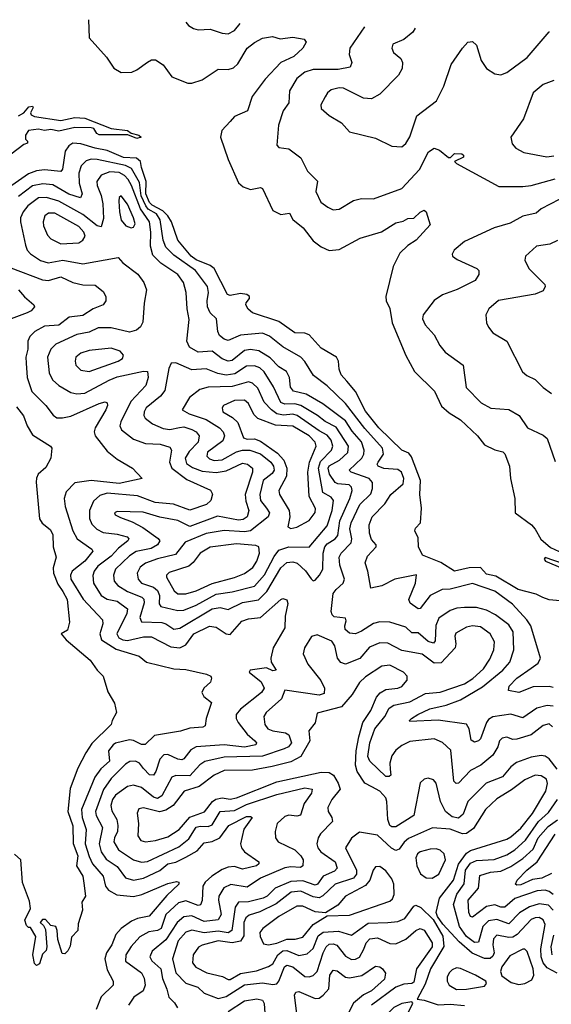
# Model space of a CAD drawing. Extents: x 1552294 to 1694791, y 811929 to 917222.
# Tile 618 of 643: x 1667741 to 1670375, y 909930 to 914807. Entities that reach past the tile are written whole.
import ezdxf

# ---------------------------------------------------------------- set-up
doc = ezdxf.new("R2010")
doc.units = 0

msp = doc.modelspace()

# ---------------------------------------------------------------- linework, layer by layer
at = {"layer": '0CON10XD'}
for points in [[(1668082.1, 914806.7), (1668085, 914717.5), (1668171.7, 914621.7), (1668207.3, 914567.3), (1668245, 914545.6), (1668297.3, 914547.3), (1668322.4, 914557.6), (1668375, 914596.9), (1668395, 914607.1), (1668415, 914608.1), (1668453, 914583), (1668495, 914524.4), (1668575, 914492.5), (1668595, 914492.1), (1668645, 914508.9), (1668725, 914561.1), (1668775, 914559.6), (1668801, 914569), (1668821.5, 914588.5), (1668868.5, 914665), (1668905, 914694.4), (1668945, 914715.6), (1668993.9, 914723.9), (1669032.7, 914712.7), (1669095, 914720.8), (1669150.7, 914710.7), (1669160, 914695), (1669144.2, 914665), (1669100.5, 914625), (1669034.7, 914595.2), (1668957.9, 914512.1), (1668893.8, 914426.2), (1668869.5, 914355), (1668805, 914327.1), (1668785, 914302.5), (1668742.8, 914257.2), (1668736.8, 914225), (1668774.2, 914115), (1668825, 913998.1), (1668848.5, 913978.5), (1668885, 913965.4), (1668935, 913975.5), (1668945, 913970), (1668995, 913861.4), (1669035, 913842.3), (1669078.3, 913848.3), (1669095, 913817.1), (1669146.7, 913775), (1669195, 913712.2), (1669235, 913682.5), (1669275, 913663.2), (1669325, 913668.4), (1669428.1, 913725), (1669533.4, 913756.6), (1669605, 913801.2), (1669641.5, 913808.5), (1669665, 913822), (1669695, 913823.3), (1669725, 913853.5), (1669745, 913862.5), (1669755.8, 913855), (1669775, 913790), (1669705.6, 913715), (1669665, 913688.1), (1669625, 913650), (1669592, 913585), (1669555.5, 913435), (1669557.8, 913415), (1669576, 913376), (1669586.5, 913305), (1669653.9, 913143.9), (1669697.7, 913065), (1669796, 912966), (1669831.7, 912891.7), (1669869.4, 912859.4), (1669925, 912824.4), (1670010, 912745), (1670045, 912701.4), (1670095, 912676), (1670135, 912666), (1670145, 912656.2), (1670167.5, 912595), (1670172.9, 912535), (1670194.1, 912435.9), (1670196.2, 912365), (1670277.5, 912305), (1670295, 912282.5), (1670324, 912234), (1670371.9, 912191.9), (1670415, 912173.3)], [(1668564.3, 914794.2), (1668577.5, 914777.5), (1668602.6, 914762.6), (1668625, 914755.7), (1668685, 914760.6), (1668745, 914740.8), (1668775, 914737.5), (1668805, 914753.1), (1668833.9, 914787.2)], [(1669449.2, 914771.2), (1669376.5, 914665), (1669374.4, 914635), (1669386.9, 914595), (1669378.7, 914571.3), (1669320, 914560), (1669195, 914560.3), (1669155, 914547.1), (1669115, 914515.6), (1669077.5, 914455), (1669075.4, 914395), (1669047.1, 914355), (1669023.5, 914285), (1669015.8, 914185), (1669025, 914174.4), (1669075, 914166.9), (1669135, 914123.3), (1669167, 914057), (1669217.4, 914007.4), (1669209.2, 913955), (1669233.2, 913903.2), (1669267.4, 913877.4), (1669295, 913865.5), (1669325, 913867.8), (1669395, 913911.5), (1669435, 913921.4), (1669495, 913919.2), (1669635, 913971.1), (1669722.8, 914065), (1669767.5, 914152.5), (1669795, 914169.7), (1669821.2, 914161.2), (1669865.3, 914124.7), (1669875.4, 914124.6), (1669895, 914143.5), (1669931.7, 914141.7), (1669940, 914135), (1669939.6, 914125), (1669895.6, 914105), (1669905.5, 914095), (1670115, 913980.8), (1670235, 913980), (1670274.8, 913985.2), (1670395, 914019.1)], [(1669700.7, 914764.6), (1669689.2, 914745), (1669645, 914709.2), (1669590, 914685), (1669586, 914665), (1669594.3, 914645), (1669630, 914615), (1669638.6, 914595), (1669636.7, 914565), (1669618.3, 914531.7), (1669525, 914438.6), (1669485, 914414.5), (1669445, 914418.2), (1669345, 914467.4), (1669325, 914469.2), (1669285, 914459.2), (1669266.7, 914445), (1669254.4, 914425), (1669234.3, 914385), (1669235, 914366.7), (1669275, 914332.5), (1669335.9, 914295.9), (1669375, 914251.1), (1669505, 914220), (1669585, 914179.5), (1669635, 914176.7), (1669655, 914193.1), (1669675, 914225.8), (1669709.4, 914330.6), (1669806.9, 914405), (1669842.1, 914477.9), (1669879.6, 914585), (1669935, 914665.6), (1669962.5, 914695), (1669985, 914698.6), (1670005, 914680), (1670028.7, 914605), (1670054.8, 914564.8), (1670095, 914539.1), (1670125, 914533.8), (1670155, 914545.3), (1670255, 914619.1), (1670365, 914746.1), (1670366.4, 914747.3)], [(1670388.2, 914505), (1670335.4, 914485), (1670284.7, 914445), (1670238.2, 914315), (1670175.6, 914225), (1670181.2, 914191.2), (1670200, 914170), (1670238.5, 914148.5), (1670353.1, 914126.9), (1670388.4, 914131.6)], [(1667735, 914331.1), (1667761.2, 914345), (1667787.5, 914375), (1667805, 914378.8), (1667807.7, 914372.3), (1667794.3, 914345), (1667798.5, 914335), (1667815, 914326.6), (1667945, 914308.1), (1668015, 914321.9), (1668065, 914318.2), (1668195, 914267.3), (1668275, 914258.2), (1668294, 914244), (1668332, 914235), (1668344, 914225), (1668322.5, 914217.5), (1668276.7, 914236.7), (1668135.8, 914235.8), (1668122.9, 914242.9), (1668108.3, 914268.3), (1668095, 914271.4), (1668015, 914272), (1667935, 914254.6), (1667895, 914262.7), (1667865, 914257.1), (1667835, 914264.2), (1667785, 914257.5), (1667770, 914235), (1667770, 914215), (1667780, 914205), (1667780, 914195), (1667761.7, 914188.3), (1667700, 914140)], [(1670418.8, 911928.8), (1670365, 911933.8), (1670333.3, 911945), (1670300.9, 911960.9), (1670210.8, 911985), (1670100.5, 912050.5), (1670055, 912059.7), (1670025, 912094.2), (1669967.9, 912092.1), (1669895, 912076), (1669828.4, 912118.4), (1669737.8, 912155), (1669717.5, 912195), (1669715, 912240), (1669700, 912275), (1669701.7, 912288.3), (1669727.5, 912315), (1669732.7, 912387.3), (1669724.2, 912455), (1669727, 912525), (1669682.2, 912642.2), (1669669.7, 912659.7), (1669635, 912674.1), (1669521, 912785), (1669455, 912868.3), (1669404.9, 912964.9), (1669363, 913017), (1669335, 913046.9), (1669324.8, 913075), (1669321.4, 913115), (1669310.9, 913135), (1669235, 913180), (1669175, 913245.9), (1669155, 913253.6), (1669105, 913255.9), (1669025, 913312.5), (1668894.2, 913355), (1668873.1, 913373.1), (1668862.5, 913395), (1668862.9, 913405), (1668880.8, 913425), (1668880, 913435), (1668867.5, 913445), (1668835, 913451.3), (1668785, 913440.2), (1668771.1, 913445), (1668704.4, 913575), (1668685, 913589.6), (1668615, 913617.4), (1668591.2, 913635), (1668524.6, 913714.6), (1668494.2, 913805), (1668475.8, 913835.8), (1668450.4, 913860.4), (1668397.9, 913887.8), (1668385, 913901.4), (1668367.1, 913945), (1668367.7, 914005), (1668344.6, 914074.5), (1668339.4, 914105), (1668321, 914121), (1668255, 914123.9), (1668175, 914159.1), (1668115, 914170.2), (1668045, 914192.3), (1668005, 914194.4), (1667985, 914182.1), (1667967.1, 914155), (1667953.3, 914066.7), (1667945.2, 914054.8), (1667865, 914062.8), (1667825, 914057.8), (1667785, 914043), (1667685.9, 913974.1)], [(1670385, 911499.3), (1670364.7, 911504.7), (1670285, 911502.7), (1670215, 911473.5), (1670163.3, 911485), (1670167.1, 911505), (1670204.6, 911545), (1670275.5, 911595.5), (1670311, 911619), (1670321.5, 911645), (1670274.1, 911805), (1670254.2, 911835), (1670182.3, 911912.3), (1670095, 911976.7), (1669985, 912013.4), (1669875, 911986.5), (1669834, 911985), (1669775, 911954.7), (1669725, 911890), (1669715, 911888.5), (1669676.5, 911916.5), (1669668.9, 911935), (1669701.8, 912015), (1669706.7, 912056.7), (1669600, 912035), (1669535, 912002), (1669481.1, 911991.1), (1669466.9, 912075), (1669453.2, 912116.8), (1669465, 912150), (1669508, 912195), (1669508, 912205), (1669485, 912231.9), (1669474.2, 912264.2), (1669472.2, 912305), (1669488.4, 912345), (1669550.7, 912409.3), (1669580, 912455), (1669642.1, 912507.9), (1669645.3, 912535), (1669633.6, 912565), (1669615, 912578.7), (1669545, 912584), (1669517.9, 912595), (1669513.2, 912605), (1669517.3, 912615), (1669544.2, 912655), (1669539.2, 912685), (1669451.7, 912781.7), (1669355, 912905.3), (1669265, 912993.5), (1669196.7, 913045), (1669155, 913114.5), (1669135.2, 913135.2), (1669046, 913186), (1668978.5, 913238.5), (1668945, 913253.6), (1668835, 913244.8), (1668775, 913218), (1668755, 913224.6), (1668732.2, 913242.2), (1668722.4, 913262.4), (1668716.9, 913325), (1668685, 913354.6), (1668672.4, 913385), (1668669.8, 913415), (1668677.2, 913455), (1668671.2, 913485), (1668611.8, 913565), (1668505, 913640.2), (1668465, 913680.3), (1668451.6, 913715), (1668437.9, 913815), (1668418.6, 913845), (1668378.5, 913868.5), (1668365.8, 913885), (1668342.8, 913935), (1668335, 914001.1), (1668295, 914069.3), (1668264.9, 914084.9), (1668125, 914114.6), (1668095, 914115.8), (1668071.6, 914108.4), (1668046.8, 914083.2), (1668034.2, 914045.8), (1668036.5, 913996.5), (1668050.4, 913945), (1668042.5, 913925), (1667985, 913942.6), (1667905, 913988.2), (1667856.4, 913993.6), (1667805, 913983.3), (1667735, 913930.7)], [(1670385, 911406), (1670355, 911410.4), (1670303.3, 911396.7), (1670235, 911348.6), (1670175, 911367.5), (1670085, 911354.2), (1670065, 911340.6), (1670055, 911325.4), (1670024.6, 911245), (1670015, 911234.7), (1669995, 911228.8), (1669978.6, 911238.6), (1669969.2, 911295), (1669955, 911316.8), (1669815, 911337.4), (1669675, 911331.2), (1669672.5, 911335), (1669682.9, 911345), (1669714.5, 911365), (1669772.8, 911392.8), (1669855, 911411.9), (1669925, 911437.7), (1670035, 911502.8), (1670134.8, 911585), (1670169.1, 911625), (1670189.1, 911685), (1670186, 911775), (1670165, 911809.1), (1670098.2, 911858.2), (1670055, 911881.4), (1670005, 911894.8), (1669945, 911895.8), (1669907.8, 911892.2), (1669875, 911880.9), (1669817.8, 911842.2), (1669803.1, 911806.9), (1669800, 911730), (1669791.3, 911718.7), (1669765, 911726.7), (1669715, 911770.5), (1669685, 911770), (1669655, 911797.2), (1669575, 911822.2), (1669525, 911824), (1669495, 911816.5), (1669435, 911777.4), (1669405, 911765.3), (1669375, 911768.2), (1669353.8, 911786.2), (1669351.9, 911805), (1669359.5, 911829.5), (1669355, 911841.9), (1669299.8, 911849.8), (1669289.5, 911859.5), (1669285.4, 911875), (1669295.3, 911965), (1669308.8, 911985), (1669344.6, 912015), (1669351.4, 912035), (1669327.2, 912105), (1669324.3, 912145), (1669334.7, 912165), (1669383, 912215), (1669387.3, 912235), (1669376.7, 912285), (1669383.8, 912315), (1669426.9, 912405), (1669481.6, 912458.4), (1669490.2, 912485), (1669489.2, 912515), (1669473.6, 912535), (1669383.6, 912565), (1669374.6, 912575), (1669436.1, 912635), (1669447, 912655), (1669448.9, 912675), (1669435.1, 912715.1), (1669388.2, 912768.2), (1669355, 912820.4), (1669243.4, 912903.4), (1669161.2, 912951.2), (1669097.5, 912967.5), (1669083.6, 912986.4), (1669078.3, 913035), (1669063.7, 913063.7), (1669025, 913086.8), (1668982.5, 913132.5), (1668926.5, 913166.5), (1668885, 913173.1), (1668855, 913169), (1668795, 913119.3), (1668775, 913115.6), (1668745, 913127), (1668695, 913165.7), (1668625, 913160.2), (1668583.3, 913185), (1668570, 913215), (1668581.7, 913321.7), (1668571.4, 913375), (1668566.9, 913455), (1668553.7, 913505), (1668524.7, 913545), (1668440.2, 913600.2), (1668400.5, 913640.5), (1668389.1, 913685), (1668391.7, 913755), (1668383.8, 913805), (1668340.3, 913870.3), (1668295.6, 913985), (1668278.2, 914015), (1668260.4, 914035), (1668235, 914050.3), (1668187.6, 914052.4), (1668145, 914035.9), (1668124.3, 914005), (1668124.8, 913985), (1668145.4, 913935.4), (1668152.8, 913895), (1668157.2, 913822.8), (1668145, 913780.6), (1668125, 913785.9), (1668055, 913842.3), (1667935, 913907.2), (1667875, 913926.3), (1667835, 913924.4), (1667781, 913885), (1667758.8, 913855), (1667745.8, 913825), (1667744.8, 913805), (1667769.6, 913689.6), (1667778.9, 913665), (1667795, 913646.8), (1667845, 913614.1), (1667882, 913602), (1667955, 913615.2), (1668055, 913597.3), (1668228.8, 913628.8), (1668252.1, 913602.1), (1668326.9, 913546.9), (1668357.3, 913505), (1668369.2, 913469.2), (1668357.8, 913402.2), (1668352, 913308), (1668340, 913285), (1668320.9, 913269.1), (1668285, 913259.2), (1668195, 913281.1), (1668129.9, 913280.1), (1668085, 913259.4), (1668025, 913247), (1667920.7, 913199.3), (1667895.3, 913175), (1667878.4, 913135), (1667886.9, 913056.9), (1667903.3, 913023.3), (1667935, 912994.1), (1667995, 912960.8), (1668025, 912952.8), (1668065, 912956.7), (1668185, 913022.1), (1668225, 913037.3), (1668355, 913065.6), (1668374.1, 913064.1), (1668378.7, 913035), (1668366.9, 912995), (1668292.4, 912915), (1668241.9, 912815), (1668237.8, 912795), (1668245.4, 912775), (1668305, 912729.4), (1668365, 912707.6), (1668436.7, 912705), (1668485, 912689.5), (1668493.9, 912673.9), (1668483.7, 912615), (1668495, 912584.7), (1668569.2, 912529.2), (1668687, 912477), (1668696.7, 912456.7), (1668688.2, 912425), (1668667.7, 912405), (1668585, 912377), (1668503, 912407), (1668413.1, 912415), (1668325, 912449), (1668175, 912461.2), (1668139.3, 912450.7), (1668107.6, 912422.4), (1668087.2, 912375), (1668086.6, 912336.6), (1668098.5, 912308.5), (1668123, 912283), (1668155, 912266.8), (1668225, 912259), (1668274.4, 912245), (1668282.7, 912235), (1668277.5, 912225), (1668230.6, 912189.4), (1668195, 912149.8), (1668129.4, 912100.6), (1668110, 912075), (1668103.2, 912053.2), (1668107, 912015), (1668145, 911954.1), (1668175, 911936.5), (1668225, 911926), (1668275, 911888.1), (1668272.2, 911865), (1668222.8, 911765), (1668233.3, 911745), (1668252.5, 911735), (1668275, 911732.4), (1668355, 911749.5), (1668395, 911749.4), (1668490.7, 911700.7), (1668535, 911695.9), (1668565, 911710.8), (1668605, 911764.2), (1668682.2, 911802.2), (1668715, 911798.7), (1668765, 911765.3), (1668785, 911762.3), (1668842, 911828), (1668875, 911839.2), (1668935, 911845.8), (1669035, 911935.6), (1669045, 911939.4), (1669065, 911933.8), (1669070.5, 911915), (1669057.2, 911852.8), (1669055.9, 911795), (1668996.7, 911695), (1668986, 911645), (1668987.5, 911625), (1669011.4, 911585), (1668995, 911582.4), (1668965, 911596.9), (1668882.9, 911585), (1668878.9, 911575), (1668937.2, 911527.2), (1668953.1, 911495), (1668938.8, 911475), (1668835, 911391.3), (1668813.8, 911365), (1668813.8, 911345), (1668824, 911325), (1668868.7, 911268.7), (1668906.7, 911235), (1668914.4, 911225), (1668912, 911215), (1668855, 911204.2), (1668755, 911215.8), (1668615.6, 911204.4), (1668589.4, 911190.6), (1668555, 911146.1), (1668545, 911141.1), (1668525, 911143.4), (1668475, 911167.8), (1668454.8, 911165.2), (1668436.3, 911143.7), (1668416.8, 911083.2), (1668404.7, 911065.3), (1668385, 911066.5), (1668355, 911097.2), (1668335, 911124.2), (1668315, 911133.8), (1668287.4, 911132.6), (1668265, 911118.9), (1668195, 911049.1), (1668156, 910994), (1668116.3, 910885), (1668120.6, 910865), (1668152, 910805), (1668134.5, 910725), (1668145.2, 910685), (1668169.5, 910649.5), (1668225, 910612.8), (1668265, 910556), (1668305, 910545.3), (1668355, 910554.8), (1668435, 910593.3), (1668474.9, 910625.1), (1668515, 910634.5), (1668565, 910657.9), (1668620.7, 910689.3), (1668655, 910730), (1668695, 910736.6), (1668733.5, 910755), (1668776.9, 910815), (1668865, 910860.3), (1668885, 910860.6), (1668892.5, 910855), (1668852.8, 910797.2), (1668836.2, 910725), (1668840.8, 910705), (1668856, 910685), (1668925.6, 910635), (1668925.5, 910625), (1668915.5, 910615), (1668845, 910599.8), (1668805, 910612.1), (1668775, 910609.1), (1668745, 910597.3), (1668694.2, 910565), (1668661, 910535), (1668649.3, 910515), (1668645.6, 910444.4), (1668637.9, 910422.1), (1668625, 910418.7), (1668565, 910442.6), (1668528.3, 910431.7), (1668465.4, 910374.6), (1668441.9, 910305), (1668425, 910295.2), (1668381.4, 910288.6), (1668336.6, 910263.4), (1668293.1, 910216.9), (1668267.5, 910175), (1668265, 910143.6), (1668344.2, 910085), (1668358.7, 910058.7), (1668363.5, 910025), (1668353.7, 909996.3), (1668307.3, 909965), (1668280.8, 909925)], [(1668294.4, 913775.6), (1668305, 913779.4), (1668312.9, 913795), (1668305.4, 913824.6), (1668275, 913892.5), (1668245, 913934), (1668235, 913926.7), (1668232.7, 913907.3), (1668235.3, 913855), (1668245, 913814.2), (1668267.5, 913785), (1668294.4, 913775.6)], [(1670415, 913916.7), (1670325, 913869.1), (1670300.9, 913849.1), (1670235, 913833), (1670171.4, 913798.6), (1670093.1, 913775), (1669945, 913708.9), (1669893.5, 913665), (1669884.2, 913645), (1669886, 913635), (1669908.9, 913618.9), (1670005.8, 913575), (1670015.7, 913565), (1670017.1, 913545), (1669998, 913515), (1669909.7, 913470.3), (1669836.5, 913443.5), (1669794.6, 913415.4), (1669740.8, 913345), (1669737.1, 913325), (1669750, 913295), (1669794.5, 913245), (1669822.6, 913192.6), (1669850.2, 913160.2), (1669938.9, 913095), (1669953.5, 912985), (1670028.7, 912908.7), (1670075, 912882.3), (1670165, 912876.1), (1670216.6, 912846.6), (1670256.7, 912785), (1670335, 912748.7), (1670355, 912732.7), (1670395, 912618)], [(1667945, 913696.6), (1668035, 913702), (1668054.4, 913715), (1668065.4, 913735), (1668060, 913755), (1668035, 913783.1), (1667915, 913847.8), (1667885, 913848.1), (1667866.8, 913835), (1667857.7, 913805), (1667858.9, 913785), (1667879.7, 913739.7), (1667895, 913721.2), (1667945, 913696.6)], [(1670406.5, 913713.5), (1670367.5, 913695), (1670302.5, 913685), (1670247.5, 913635), (1670243.8, 913615), (1670264.4, 913575), (1670343.3, 913495), (1670345.4, 913484.6), (1670335, 913464.3), (1670295, 913446.8), (1670114.1, 913415.9), (1670066, 913375), (1670050.8, 913345), (1670054.2, 913305), (1670063.4, 913283.4), (1670086.2, 913255), (1670155.8, 913215), (1670232.5, 913062.5), (1670253.8, 913043.8), (1670295.8, 913025), (1670334.7, 912984.7), (1670377.1, 912955)], [(1667697, 913577), (1667855, 913519), (1667885, 913515.7), (1667945, 913533.3), (1668005, 913505.8), (1668055, 913492.9), (1668115, 913491.2), (1668155, 913460), (1668168.5, 913435), (1668168.9, 913415), (1668155.8, 913395), (1668105, 913374.8), (1668055, 913341.8), (1667987.2, 913332.8), (1667935, 913293), (1667865, 913288.1), (1667816.9, 913263.1), (1667792.3, 913237.7), (1667782.3, 913215), (1667781.2, 913175), (1667771.4, 913135), (1667774.2, 913105)], [(1667735, 913468.2), (1667765, 913433.3), (1667812, 913395), (1667815.6, 913384.4), (1667798.6, 913365), (1667779.2, 913355), (1667672.5, 913315)], [(1668085, 913064.1), (1668228.6, 913115), (1668250.9, 913129.1), (1668255.6, 913145), (1668238.9, 913165), (1668195, 913180), (1668085, 913168.7), (1668044.3, 913155), (1668020, 913135), (1668015.6, 913115), (1668019.4, 913095), (1668045, 913070.8), (1668085, 913064.1)], [(1667774.2, 913105), (1667779, 913035), (1667801.2, 912965), (1667870.4, 912895), (1667907.4, 912847.4), (1667925, 912835.5), (1667953.9, 912833.9), (1667995, 912842.8), (1668135, 912905.9), (1668165, 912913.3), (1668175, 912909.2), (1668176.9, 912895), (1668168.5, 912875), (1668115.2, 912785), (1668110.3, 912765), (1668114.7, 912745), (1668175, 912670.4), (1668225, 912630), (1668300, 912585), (1668348.8, 912535), (1668235, 912509.7), (1668095, 912524.2), (1668015, 912512.9), (1667972.2, 912467.8), (1667962.4, 912435), (1667966.2, 912395), (1668004.9, 912274.9), (1668025.5, 912235.5), (1668098.6, 912185), (1668103.1, 912175), (1668064.7, 912125), (1668002.1, 912075), (1667993.8, 912055), (1667995.2, 912035), (1668056.5, 911936.5), (1668151.8, 911835), (1668153.1, 911815), (1668139, 911765), (1668147, 911735), (1668219.1, 911689.1), (1668333.8, 911655), (1668370, 911625), (1668505, 911591.8), (1668565, 911587.8), (1668666.2, 911565), (1668688, 911555), (1668692.5, 911545), (1668686.9, 911525), (1668654.4, 911495), (1668644.6, 911475), (1668653.1, 911455), (1668691.4, 911425), (1668664.6, 911345), (1668660, 911310), (1668648.2, 911301.8), (1668585, 911297.8), (1668537.8, 911282.2), (1668409, 911261), (1668363.1, 911216.9), (1668345, 911217.5), (1668305, 911236.7), (1668285, 911239.2), (1668216.5, 911223.5), (1668205, 911215.8), (1668181.1, 911185), (1668186.3, 911135), (1668143.6, 911096.4), (1668113.7, 911055), (1668048.2, 910895), (1668050.8, 910855), (1668070.2, 910795), (1668065.9, 910725), (1668085, 910661.5), (1668102.4, 910625), (1668154.8, 910565), (1668167.1, 910515), (1668181.1, 910495), (1668222, 910472), (1668305, 910463.4), (1668346.6, 910473.4), (1668475, 910528.2), (1668518.6, 910538.6), (1668530, 910535), (1668529.2, 910525), (1668470.4, 910469.6), (1668382.8, 910367.2), (1668325, 910354.3), (1668295, 910341.2), (1668244.8, 910305), (1668217, 910275), (1668197.3, 910225), (1668171.4, 910185), (1668163.3, 910155), (1668175, 910101.4), (1668204.3, 910045), (1668204.5, 910025), (1668145, 909966.1), (1668120.7, 909905)], [(1668505, 911787.8), (1668535, 911793.3), (1668695, 911888.2), (1668735, 911894.8), (1668775, 911885.3), (1668845, 911920.4), (1668925, 911932.7), (1668966.6, 911975), (1669035, 912092.5), (1669065, 912117.8), (1669095, 912121.1), (1669115.5, 912115.5), (1669156.9, 912076.9), (1669185, 912037.1), (1669195, 912028), (1669205, 912030), (1669227.7, 912055), (1669243.3, 912085), (1669245.2, 912165), (1669252.5, 912195), (1669265, 912211.3), (1669304.9, 912235.1), (1669317.4, 912252.6), (1669328.4, 912325), (1669377.7, 912435), (1669389, 912475), (1669385, 912491.1), (1669373.3, 912503.3), (1669317.3, 912507.3), (1669305, 912514.7), (1669276.2, 912555), (1669270, 912585), (1669275, 912596.7), (1669326.7, 912625), (1669367, 912663), (1669371.2, 912695), (1669308.7, 912788.7), (1669255, 912816.5), (1669216.9, 912846.9), (1669135, 912895.8), (1669105, 912903.4), (1669055, 912902.2), (1669035, 912910.4), (1668998.2, 912988.2), (1668952, 913062), (1668931.6, 913081.6), (1668905, 913092), (1668865, 913089.8), (1668807.7, 913052.3), (1668765, 913046.6), (1668723.8, 913053.8), (1668665, 913077.4), (1668595, 913072.8), (1668515, 913107.5), (1668492.5, 913105), (1668480.6, 913079.4), (1668459.9, 912970.1), (1668438.5, 912941.5), (1668368.7, 912885), (1668358.2, 912865), (1668357, 912847), (1668363.4, 912833.4), (1668399.5, 912805), (1668451.9, 912781.9), (1668485, 912776.9), (1668533.9, 912786.1), (1668555, 912789.7), (1668595, 912777.4), (1668615.5, 912765), (1668630, 912745), (1668626.2, 912715), (1668581.5, 912668.5), (1668561.1, 912635), (1668568.3, 912608.3), (1668598.2, 912588.2), (1668645, 912571), (1668715, 912563.2), (1668765, 912572.7), (1668845, 912610.8), (1668870, 912605), (1668895, 912585.6), (1668895.3, 912565), (1668859.4, 912455), (1668862.2, 912422.2), (1668877.2, 912375), (1668868.6, 912345), (1668848.7, 912331.3), (1668825, 912327.6), (1668722, 912348), (1668585, 912296.9), (1668525, 912326), (1668435, 912342.5), (1668352.7, 912367.3), (1668225, 912371.1), (1668212, 912365), (1668214, 912355), (1668241.1, 912341.1), (1668299.2, 912319.2), (1668351.1, 912291.1), (1668427.1, 912237.1), (1668436, 912225), (1668423.8, 912206.2), (1668392.2, 912187.8), (1668318, 912172), (1668285, 912151.4), (1668215.9, 912085), (1668205.8, 912055), (1668209.4, 912025), (1668227.7, 912005), (1668276, 911975), (1668346.7, 911946.7), (1668357.3, 911937.3), (1668357.6, 911917.6), (1668336.4, 911846.4), (1668344.8, 911824.8), (1668445, 911820.5), (1668465, 911814.2), (1668505, 911787.8)], [(1668525, 911880.2), (1668555, 911881.7), (1668615, 911907), (1668715, 911961.8), (1668795, 911972.3), (1668905, 912001.5), (1668955, 912056.7), (1669001.9, 912148.1), (1669025, 912179.1), (1669075, 912196.4), (1669175, 912193.6), (1669265, 912299.2), (1669290.4, 912375), (1669296.1, 912425), (1669285, 912441.1), (1669243.4, 912465), (1669221.2, 912585), (1669232, 912618), (1669286.9, 912675), (1669292.5, 912695), (1669285.3, 912724.7), (1669265, 912749.3), (1669225, 912770.6), (1669117, 912847), (1669095, 912853.3), (1669048, 912848), (1669015, 912854.5), (1668988.7, 912875), (1668953.1, 912913.1), (1668922, 912982), (1668895, 913006.8), (1668875, 913012.4), (1668795, 912989.9), (1668675, 912987), (1668634.4, 912975.6), (1668583.6, 912935), (1668545.8, 912875), (1668580.6, 912855), (1668665, 912826.9), (1668730.6, 912785), (1668750.3, 912765), (1668756.1, 912745), (1668748.5, 912721.5), (1668671.4, 912665), (1668668.5, 912645), (1668681.6, 912631.6), (1668705, 912622.9), (1668745, 912625.9), (1668815, 912667.1), (1668845, 912674.9), (1668882.5, 912675), (1668935, 912656.5), (1668985.1, 912615.1), (1668998.3, 912595), (1669001.6, 912575), (1668991.6, 912558.4), (1668948, 912525), (1668930.7, 912455), (1668934.4, 912425), (1668965, 912386.7), (1668979.2, 912365), (1668971.9, 912345), (1668884.2, 912275.8), (1668855, 912269.4), (1668755, 912276.9), (1668665, 912261.5), (1668560.7, 912219.3), (1668512.9, 912157.1), (1668425, 912136.6), (1668365, 912114.3), (1668337.8, 912095), (1668323.1, 912065), (1668328.6, 912035), (1668345.5, 912015), (1668405, 911995.2), (1668425, 911980), (1668434.1, 911955), (1668433.2, 911913.2), (1668440.4, 911900.4), (1668525, 911880.2)], [(1669085, 912286.9), (1669115, 912293.8), (1669175, 912325.4), (1669205.4, 912365.4), (1669206.7, 912385), (1669175.9, 912445.9), (1669169.3, 912565), (1669178, 912615), (1669210.6, 912695), (1669206.1, 912715), (1669175, 912745.8), (1669095, 912793), (1669009.1, 912799.1), (1668921.1, 912831.1), (1668901, 912851), (1668874.7, 912905), (1668855, 912922.9), (1668805, 912920.3), (1668751.5, 912895), (1668744.5, 912885), (1668747.5, 912865), (1668796.3, 912836.3), (1668822.4, 912812.4), (1668850.4, 912735), (1668869, 912729), (1668905, 912730.2), (1668935, 912719.8), (1669019.3, 912659.3), (1669050.7, 912625), (1669064.3, 912585), (1669064.2, 912545.8), (1669026, 912475), (1669029.3, 912455), (1669076.5, 912375), (1669079.2, 912345), (1669070, 912295), (1669085, 912286.9)], [(1667725, 912889.5), (1667760.3, 912845), (1667778.4, 912795), (1667805, 912750.9), (1667893.3, 912695), (1667900, 912685), (1667895.8, 912635), (1667871.1, 912588.9), (1667833.6, 912555), (1667824.1, 912535.9), (1667823.3, 912516.7), (1667840, 912335), (1667853.5, 912313.5), (1667892.4, 912282.4), (1667905, 912256.7), (1667906.5, 912195), (1667921.8, 912145), (1667907.6, 912092.4), (1667908.9, 912065), (1667930.4, 912010.4), (1667955.2, 911975), (1667977.3, 911935), (1667988.1, 911821.9), (1667977.6, 911782.4), (1667946.7, 911765), (1667972.2, 911735), (1668091.2, 911635), (1668125.3, 911585.3), (1668155.6, 911555), (1668178.3, 911478.3), (1668211.7, 911421.7), (1668221.2, 911375), (1668198.8, 911335), (1668194.2, 911315), (1668098.8, 911221.2), (1668069.4, 911175), (1668030, 911100), (1667992, 910998), (1667979.7, 910885), (1668005, 910813.8), (1668006.7, 910726.7), (1668029.6, 910665), (1668022.9, 910615), (1668054.5, 910565), (1668059.7, 910529.7), (1668068.1, 910465), (1668050, 910435), (1668053, 910397), (1668031.7, 910328.3), (1668030, 910295), (1667998.3, 910261.7), (1667991.7, 910218.3), (1667980, 910195), (1667965, 910180), (1667951.7, 910181.7), (1667930.7, 910250.7), (1667927.5, 910295), (1667920, 910315), (1667895, 910320), (1667870, 910350), (1667855, 910350), (1667842.5, 910335), (1667860, 910320), (1667870, 910300), (1667876.1, 910213.9), (1667872.9, 910197.1), (1667855, 910178.8), (1667839.2, 910130.9), (1667825, 910122.2), (1667815, 910131.4), (1667806.4, 910175), (1667821.2, 910265), (1667795, 910310), (1667785, 910310), (1667775, 910320), (1667767, 910347), (1667794.5, 910405), (1667790.7, 910440.7), (1667755, 910533.3), (1667746.7, 910645), (1667715, 910674)], [(1668565, 911963), (1668615, 911977.1), (1668695.8, 912014.2), (1668805, 912043.3), (1668855, 912064.2), (1668897.1, 912092.9), (1668917.2, 912125), (1668930, 912165), (1668925.5, 912195), (1668911.6, 912201.6), (1668815, 912210.7), (1668685, 912193.9), (1668635.6, 912164.4), (1668601.6, 912118.4), (1668579.8, 912100.2), (1668481.7, 912068.3), (1668469.2, 912055), (1668468.7, 912045), (1668507.4, 911977.4), (1668525, 911963.8), (1668565, 911963)], [(1670435, 912112), (1670345, 912142.5), (1670340, 912135), (1670346.2, 912125), (1670429.5, 912089.5)], [(1670381.2, 911305), (1670365, 911318.5), (1670335, 911310.9), (1670275.2, 911264.8), (1670205, 911243.2), (1670185, 911240.9), (1670155, 911253.2), (1670131.2, 911248.8), (1670118.8, 911235), (1670110, 911205), (1670086, 911164), (1670025.7, 911114.3), (1669975, 911087.2), (1669915, 911025.4), (1669903.8, 911023.8), (1669893.2, 911035), (1669878.4, 911188.4), (1669836.3, 911226.3), (1669795, 911244), (1669675, 911231.8), (1669635, 911212.5), (1669605, 911189.1), (1669585, 911161.4), (1669574.6, 911125), (1669577.3, 911095), (1669580, 911065), (1669572.3, 911057.7), (1669555, 911057.5), (1669475.5, 911135), (1669467.1, 911157.1), (1669476.3, 911225), (1669501.4, 911295), (1669550.4, 911355), (1669572.6, 911397.4), (1669595, 911411.1), (1669675, 911428), (1669751.3, 911468.7), (1669825, 911476.2), (1669945, 911517.2), (1669987, 911543), (1670038.7, 911591.3), (1670070.4, 911639.6), (1670091.1, 911685), (1670094.7, 911725), (1670073.1, 911765), (1670025, 911798.8), (1669985, 911805.2), (1669955, 911797.6), (1669902.6, 911767.4), (1669896.7, 911753.3), (1669902.9, 911715), (1669898.6, 911695), (1669829.4, 911620.6), (1669795, 911619.5), (1669735.5, 911664.5)], [(1669735.5, 911664.5), (1669635, 911681.5), (1669565, 911718.4), (1669525, 911720), (1669475, 911699.3), (1669427.3, 911642.7), (1669355, 911615.3), (1669333, 911623), (1669315.8, 911645), (1669302.6, 911705), (1669288.3, 911728.3), (1669215, 911759.1), (1669187.8, 911752.2), (1669152.8, 911695), (1669146.2, 911665), (1669168.9, 911615), (1669233.7, 911533.7), (1669251.1, 911495), (1669249.9, 911470.1), (1669225, 911461.9), (1669054.8, 911485.2), (1669037.9, 911442.1), (1668962.9, 911375), (1668951.8, 911355), (1668955.3, 911315), (1668970.4, 911295), (1668995, 911283.7), (1669058.6, 911275), (1669075.7, 911265), (1669088.4, 911225), (1669074.1, 911205.9), (1669052.5, 911195), (1668945, 911158.3), (1668755, 911154.2), (1668658.1, 911131.9), (1668633.8, 911116.2), (1668585, 911061.7), (1668515, 911063), (1668494.8, 911055.2), (1668445, 910962.7), (1668425, 910950), (1668405, 910956.1), (1668345, 911003.5), (1668305, 911014.8), (1668275, 911009.2), (1668215.8, 910965), (1668201, 910945), (1668193.4, 910915), (1668198.7, 910888.7), (1668222.3, 910845), (1668228.4, 910815), (1668225.9, 910785), (1668211, 910755), (1668208.6, 910735), (1668230.3, 910695), (1668305, 910645.3), (1668345, 910634), (1668375, 910637.6), (1668530.1, 910709.9), (1668580.2, 910749.8), (1668615, 910806.9), (1668635, 910812.4), (1668675, 910810), (1668695, 910818.4), (1668735.5, 910885), (1668805, 910889.1), (1668865, 910918.9), (1669015, 910969.4), (1669155, 911001.7), (1669190, 910995), (1669187.3, 910975), (1669151.1, 910925), (1669133.3, 910866.7), (1669115, 910862.1), (1669075, 910867.5), (1669055, 910860.8), (1669017.8, 910825), (1669006.9, 910785), (1669009.4, 910755), (1669021.4, 910735), (1669104.2, 910694.2), (1669134.7, 910665), (1669145.9, 910645), (1669143.5, 910615), (1669133.3, 910606.7), (1669085, 910611), (1669055, 910605.6), (1668935, 910554.3), (1668869.3, 910510.7), (1668787.1, 910522.9), (1668753.5, 910506.5), (1668727.4, 910465), (1668725.7, 910445), (1668739, 910375), (1668725, 910347.8), (1668655, 910339.3), (1668595, 910368.4), (1668555, 910363.3), (1668521.7, 910335), (1668465, 910249.8), (1668397.6, 910192.4), (1668385.9, 910165), (1668396.6, 910145), (1668440, 910105), (1668448.2, 910058.2), (1668470.5, 910005), (1668479.6, 909965), (1668508, 909938), (1668522.9, 909912.9)], [(1670404.9, 911094.9), (1670365, 911146.2), (1670345, 911158.9), (1670325, 911162.5), (1670275, 911154), (1670202.5, 911127.5), (1670175, 911106.1), (1670134, 911056), (1670051.9, 911025), (1669961.2, 910935), (1669939.1, 910870.9), (1669915, 910851.6), (1669885, 910858), (1669851.5, 910885), (1669826.8, 910935), (1669804.6, 911025), (1669792.1, 911042.1), (1669765, 911050.6), (1669745.6, 911044.4), (1669725, 911027.5), (1669694.7, 910865), (1669605, 910809.5), (1669585, 910808.2), (1669575, 910815.6), (1669565.2, 910845), (1669561.3, 910935), (1669555, 910952.7), (1669525, 910985.6), (1669486.5, 911006.5), (1669451.1, 911025), (1669413.6, 911083.6), (1669405.1, 911115.1), (1669408.8, 911185), (1669421, 911255), (1669441.4, 911325), (1669480.9, 911385), (1669508.7, 911451.3), (1669527.8, 911472.2), (1669555, 911488.8), (1669615, 911495.9), (1669635, 911504.7), (1669661.9, 911535), (1669661.1, 911555), (1669643.1, 911575), (1669575, 911609.1), (1669535, 911604.6), (1669455, 911551.2), (1669425, 911524.5), (1669389.1, 911465), (1669336, 911404), (1669215, 911371.2), (1669205.6, 911324.4), (1669173.8, 911285), (1669178.4, 911235), (1669135, 911156.8), (1669085, 911131.4), (1668992.3, 911107.7), (1668895, 911089.5), (1668755, 911087.6), (1668705, 911064.2), (1668631, 911009), (1668557.1, 910985), (1668501.6, 910915), (1668465, 910891), (1668433.9, 910883.9), (1668355, 910902.4), (1668331.6, 910898.4), (1668322.7, 910877.3), (1668330.4, 910825), (1668326, 910765), (1668342, 910742), (1668365, 910734.7), (1668415, 910740.5), (1668475, 910759.4), (1668530.9, 910795), (1668584, 910856), (1668656.4, 910883.6), (1668696.2, 910933.8), (1668713.5, 910946.5), (1668745, 910951.9), (1668785, 910946.1), (1668815, 910952.7), (1669015, 911031), (1669235, 911079.6), (1669275, 911078.5), (1669296.8, 911065), (1669320, 911025), (1669328.7, 910995), (1669288, 910945), (1669268.2, 910905), (1669270, 910885), (1669288.4, 910855), (1669290.7, 910835), (1669231.5, 910775), (1669220, 910755), (1669213.3, 910725), (1669218.2, 910705), (1669232.9, 910685), (1669305, 910636), (1669313.8, 910605), (1669300.5, 910589.5), (1669245.1, 910564.9), (1669216.2, 910525), (1669205, 910519.4), (1669145, 910542.2), (1669085, 910538.7), (1669007.2, 910505), (1668967.6, 910465), (1668947.1, 910455), (1668875, 910437.2), (1668824.8, 910435.2), (1668809.3, 910410.7), (1668792.7, 910295), (1668775, 910283.1), (1668725, 910291.4), (1668655, 910283.3), (1668595, 910296.7), (1668565, 910287), (1668526.6, 910245), (1668497.8, 910155), (1668515.5, 910085.5), (1668564.7, 910035), (1668624.4, 910015), (1668656.1, 909985), (1668725, 909958.3), (1668765, 909969), (1668855, 910026.8), (1668945, 910035.8), (1668995, 910028.3), (1669015, 910031.2), (1669025.8, 910044.2), (1669053.9, 910115), (1669065, 910123.4), (1669095, 910114.8), (1669155, 910067.4), (1669175, 910065.9), (1669195, 910072.7), (1669215, 910092.5), (1669245.8, 910185), (1669260.7, 910215), (1669275, 910227), (1669295, 910229.8), (1669312.1, 910222.1), (1669355, 910168.2), (1669385, 910152.2), (1669405, 910153.5), (1669425, 910163.3), (1669446.8, 910203.2), (1669457.6, 910235), (1669476.1, 910253.9), (1669515, 910258.6), (1669575, 910231.9), (1669605, 910230), (1669655, 910252.2), (1669705, 910295.5), (1669725, 910305.5), (1669745, 910296.5), (1669785.3, 910234.7), (1669785.6, 910215), (1669707.9, 910105), (1669695, 910040), (1669685, 910033.5), (1669645, 910030.2), (1669605, 910014.4), (1669484.2, 909925)], [(1670403.7, 910083.7), (1670355, 910110.7), (1670334.6, 910135), (1670324.4, 910165), (1670324.3, 910205), (1670344.8, 910325), (1670335, 910349.1), (1670315, 910359.6), (1670295, 910358.9), (1670275, 910349.4), (1670206.7, 910275), (1670185, 910262.3), (1670165, 910260.5), (1670105, 910271.8), (1670089.5, 910255), (1670085.2, 910225), (1670092.6, 910185), (1670085, 910167.8), (1670072.5, 910157.5), (1670045, 910156.7), (1669982.8, 910182.8), (1669918.9, 910238.9), (1669837.3, 910327.3), (1669810.8, 910365), (1669804.3, 910385), (1669821.4, 910455), (1669890.5, 910545), (1669915.2, 910624.8), (1669955, 910678.3), (1669975, 910691.1), (1670155, 910747.4), (1670175, 910758.6), (1670225, 910802.5), (1670282.2, 910875), (1670348.7, 910985), (1670356.5, 911023.5), (1670350.8, 911045), (1670325, 911061.8), (1670295, 911064.6), (1670245, 911041.2), (1670178.3, 910991.7), (1670105, 910947.6), (1670050, 910895), (1669989.8, 910800.2), (1669955, 910775.2), (1669935, 910774.8), (1669875, 910796.8), (1669786.1, 910803.9), (1669668.3, 910751.7), (1669646.7, 910733.3), (1669622, 910698), (1669605, 910691.7), (1669583.3, 910703.3), (1669515, 910768.1), (1669425, 910781.9), (1669385, 910753.1), (1669356.4, 910705), (1669409.5, 910595), (1669410.2, 910575), (1669395.2, 910555), (1669305, 910524.8), (1669243.2, 910466.8), (1669225, 910457.3), (1669195, 910461.4), (1669135, 910489.7), (1669086.9, 910485), (1669011.7, 910428.3), (1668931.9, 910388.1), (1668878.9, 910371.1), (1668862.4, 910357.6), (1668852.8, 910335), (1668851.5, 910268.5), (1668835, 910243), (1668795, 910233.6), (1668725, 910244.5), (1668645, 910223.6), (1668626.7, 910213.3), (1668600.4, 910175), (1668598.2, 910135), (1668614, 910114), (1668668.1, 910085), (1668746.9, 910066.9), (1668775, 910052.5), (1668785, 910052.6), (1668835, 910082.5), (1668915, 910095.2), (1668975, 910116.5), (1668995, 910131.1), (1669020.8, 910175), (1669045, 910195.1), (1669065, 910196.8), (1669125, 910172.2), (1669165, 910179.3), (1669195, 910206.6), (1669221.1, 910268.9), (1669245, 910286.5), (1669321.4, 910291.4), (1669385, 910272.6), (1669468, 910332), (1669564.8, 910334.8), (1669615, 910339.4), (1669650, 910355), (1669694.3, 910415.7), (1669705, 910420.8), (1669729.4, 910409.4), (1669789.3, 910349.3), (1669837.7, 910267.7), (1669843.5, 910216.5), (1669776.7, 910105), (1669749.7, 910030.3), (1669710, 909955), (1669745, 909950.9), (1669815, 909927.9), (1669875, 909931.4), (1669945, 909924.1)], [(1670385, 910396.5), (1670360.9, 910420.9), (1670315, 910427), (1670267.7, 910412.3), (1670217.2, 910382.8), (1670165, 910328.7), (1670105, 910349.8), (1670065, 910343.2), (1670036.9, 910315), (1670015, 910238.2), (1669995, 910235.8), (1669955, 910265.6), (1669920.3, 910315), (1669890.6, 910425), (1669907.1, 910475), (1669943.9, 910526.1), (1669951, 910595), (1669975, 910628.4), (1670005, 910642.4), (1670092.6, 910647.4), (1670155, 910670.7), (1670195, 910695.2), (1670246.9, 910743.1), (1670312.7, 910835), (1670360.8, 910879.2), (1670406.9, 910945)], [(1670385, 910474.1), (1670365, 910489.4), (1670345, 910495.2), (1670305, 910491.5), (1670195.4, 910454.6), (1670145, 910411.7), (1670125, 910411.6), (1670095, 910423.2), (1670055, 910413.8), (1669985, 910362.3), (1669974.4, 910364.4), (1669966.3, 910385), (1669962.9, 910445), (1670013.9, 910505), (1670021.9, 910568.1), (1670074.9, 910585.1), (1670125, 910588.7), (1670175, 910612.1), (1670235, 910652.1), (1670285, 910698.1), (1670310.9, 910755), (1670360, 910810), (1670405.7, 910844.3)], [(1670377, 910577), (1670328.2, 910555), (1670282.3, 910547.7), (1670225, 910521.9), (1670205, 910520), (1670197.5, 910525), (1670205.6, 910545), (1670253.6, 910595), (1670305, 910636.3), (1670395, 910772.7)], [(1669785, 910554.7), (1669818.1, 910575), (1669851.6, 910645), (1669845, 910675.6), (1669825, 910693.6), (1669805, 910700), (1669775, 910698.4), (1669725.6, 910685), (1669713.2, 910675), (1669704.1, 910655), (1669708.4, 910615), (1669726.6, 910576.6), (1669755, 910555.9), (1669785, 910554.7)], [(1668975, 910224.6), (1669015, 910232.7), (1669065, 910252.8), (1669106.7, 910253.3), (1669145, 910262.9), (1669195, 910325.4), (1669265, 910368), (1669375, 910371.6), (1669575, 910440.4), (1669587.9, 910452.1), (1669596.5, 910473.5), (1669595.2, 910524.8), (1669585, 910551.8), (1669555, 910591.4), (1669525, 910612.9), (1669505, 910610), (1669492.5, 910595), (1669475.8, 910545), (1669455, 910517.6), (1669356.2, 910465), (1669318.3, 910421.7), (1669257.1, 910382.9), (1669205, 910387.6), (1669145, 910416.5), (1669113.8, 910416.2), (1669025.4, 910365), (1668945.5, 910305), (1668931.6, 910285), (1668933.4, 910265), (1668950.2, 910230.2), (1668975, 910224.6)], [(1670380, 910175), (1670375.4, 910215), (1670387.5, 910272.5)], [(1670215, 910027.5), (1670245, 910032.9), (1670278.1, 910051.9), (1670288.8, 910075), (1670284.8, 910105), (1670255, 910191.4), (1670245, 910202.5), (1670235, 910202.5), (1670169.6, 910170.4), (1670130.7, 910115), (1670123.1, 910093.1), (1670130.8, 910070.8), (1670177.3, 910037.3), (1670215, 910027.5)], [(1669114.8, 909885), (1669103.5, 909975), (1669109.2, 909990.8), (1669125, 909993.1), (1669205, 909959.1), (1669225, 909960.4), (1669245, 909974.7), (1669273.6, 910006.4), (1669278.3, 910075), (1669295, 910099.2), (1669315, 910095.3), (1669355, 910064.2), (1669375, 910060.7), (1669436.6, 910073.4), (1669505, 910118.1), (1669525, 910115.7), (1669538.8, 910105), (1669554.3, 910084.3), (1669548.9, 910055), (1669485, 909996.2), (1669445, 909976.6), (1669395.6, 909935), (1669363.9, 909875)], [(1669905, 910003.2), (1669955, 910004.1), (1670045, 910020), (1670055, 910032.5), (1670051.1, 910045), (1669999.5, 910075), (1669925, 910107.4), (1669905, 910110.3), (1669885, 910101.2), (1669868.8, 910085), (1669860, 910065), (1669859.1, 910045), (1669868.9, 910025), (1669905, 910003.2)], [(1668775, 909894.8), (1668855, 909946.7), (1668916.9, 909956.9), (1668945, 909950.8), (1668953.5, 909933.5), (1668957.6, 909862.4)], [(1669505, 909693.8), (1669559.1, 909725), (1669625, 909804.7), (1669688.8, 909935), (1669685, 909942.5), (1669635, 909933.8), (1669595, 909914.7), (1669547.1, 909865), (1669523.8, 909816.2), (1669495, 909793.6), (1669460.9, 909735), (1669457.8, 909715), (1669475.4, 909695.4), (1669505, 909693.8)]]:
    msp.add_lwpolyline(points, dxfattribs=at)

doc.saveas('drawing.dxf')
